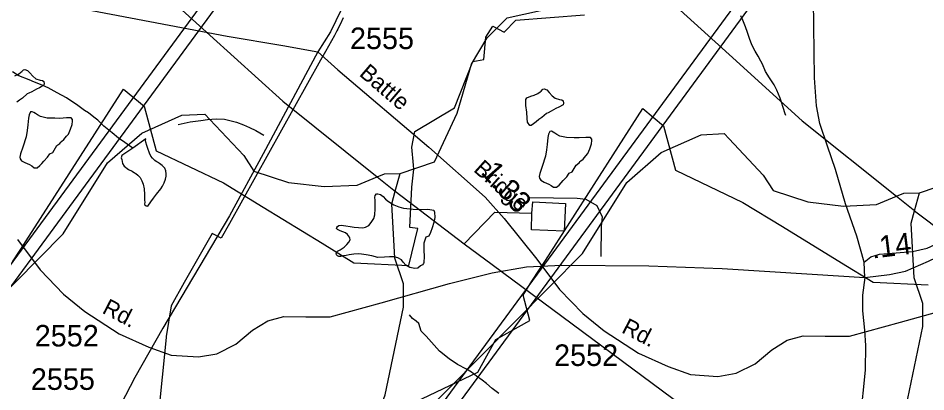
# Model space of a CAD drawing. Extents: x 2169602 to 2449496, y 721995 to 810662.
# Drawn here: x 2384193 to 2389464, y 779703 to 781870 of the extents above; entities that cross this region are included whole.
import ezdxf

# ---------------------------------------------------------------- set-up
doc = ezdxf.new("R2010")
doc.units = 0
doc.layers.add('Default', color=7, linetype='Continuous')

msp = doc.modelspace()

# ---------------------------------------------------------------- linework, layer by layer
at = {"layer": 'Default'}
for p, q in [((2384453.4, 782544.4), (2385306.4, 781771.5)), ((2387469.2, 782431.5), (2388322.2, 781658.7)), ((2386382.5, 780866.1), (2386411.1, 780968.7)), ((2386382.5, 780866.1), (2386783.7, 780560.2)), ((2389398.4, 780753.2), (2389426.9, 780855.9)), ((2389398.4, 780753.2), (2389799.5, 780447.4)), ((2386783.7, 780560.2), (2386945, 780440.9)), ((2386945, 780440.9), (2388243.3, 779480.7)), ((2389109.1, 780365.6), (2389105.6, 780454.6))]:
    msp.add_line(p, q, dxfattribs=at)
for points in [[(2385516.1, 794624.8), (2385508.5, 794499.5), (2385507.3, 794440.1), (2385504.9, 794341.8), (2385507.3, 794252), (2385509.7, 794129.4), (2386589.6, 784463), (2386562.5, 783723.6), (2379965, 774755.3), (2379098.1, 772209.8)], [(2385609.5, 794604.6), (2385600.6, 794401), (2385600.6, 794279.8), (2385602, 794189.7), (2386675.9, 784444.9), (2386646.9, 783712.3), (2380042.2, 774729.7), (2379098.1, 771950.4)], [(2388532, 794512), (2388524.3, 794386.7), (2388523.1, 794327.2), (2388520.7, 794229), (2388523.1, 794139.1), (2388525.5, 794016.6), (2389605.5, 784350.2), (2389578.3, 783610.7), (2382980.8, 774642.5), (2382114, 772097)], [(2388625.4, 794491.7), (2388616.4, 794288.1), (2388616.4, 794167), (2388617.8, 794076.8), (2389691.7, 784332), (2389662.7, 783599.5), (2383058, 774616.8), (2382114, 771837.6)], [(2386411.1, 780968.7), (2386611, 781036.8), (2386743.1, 781319.6), (2386825.1, 781603.3), (2386916.1, 781755.6), (2387032, 781871.3), (2387498.1, 781973.3), (2387920.1, 782715.9), (2387955.1, 782971.7)], [(2389426.9, 780855.9), (2389626.9, 780924), (2389758.9, 781206.8), (2389840.9, 781490.5), (2389932, 781642.8), (2390047.8, 781758.5), (2390513.9, 781860.5), (2390935.9, 782603.1), (2390970.9, 782858.9)], [(2386238.9, 782764.9), (2386228.2, 782673.7), (2386184.3, 782342.8), (2386132, 782083.1), (2386069.2, 781918.7), (2386006.4, 781789.9), (2385933.7, 781674.7)], [(2389105.6, 780454.6), (2389062.9, 780606.3), (2388996.8, 780793), (2388938.5, 780991.3), (2388891.8, 781127.5), (2388849.1, 781259.7), (2388829.6, 781360.9), (2388818, 781524.2), (2388804.4, 782580.3)], [(2382114, 782279.4), (2382154.6, 782273.7), (2382425.7, 782265.3), (2382733.3, 782252.7), (2383053.5, 782217.1), (2383325.5, 782177.4), (2383726.3, 782095.7), (2384069.5, 782020.3), (2384509, 781934.4), (2385405.8, 781764.8), (2385730.1, 781710.3), (2385933.7, 781674.7)], [(2384160.9, 780457.1), (2384203.9, 780524.2), (2384238.7, 780578), (2384804.4, 781457.9), (2384924.7, 781358.8), (2384993.7, 781101.1), (2385384.7, 780914), (2385614.7, 780774.4), (2385958.9, 780563.9), (2386142.2, 780450.6), (2386462.4, 780435.2), (2386512.9, 780650.4), (2386467.2, 780655.9), (2386478.4, 780888.8), (2386491.2, 780994.8), (2386488.9, 781017.3), (2386478.9, 781122.1), (2386497.2, 781211.8), (2386726.4, 781349.4), (2386832.4, 781618.7), (2386896.7, 781630.4), (2386908.2, 781760.3), (2386948.4, 781824.1), (2387015.9, 781789.3), (2387083.7, 781857.6), (2387482.2, 781889.3)], [(2384160.9, 780457.1), (2384203.9, 780524.2), (2384238.7, 780578), (2384804.4, 781457.9), (2384924.7, 781358.8), (2384993.7, 781101.1), (2385384.7, 780914), (2385614.7, 780774.4), (2385958.9, 780563.9), (2386142.2, 780450.6), (2386462.4, 780435.2), (2386512.9, 780650.4), (2386467.2, 780655.9), (2386478.4, 780888.8), (2386491.2, 780994.8), (2386488.9, 781017.3), (2386478.9, 781122.1), (2386497.2, 781211.8), (2386726.4, 781349.4), (2386832.4, 781618.7), (2386896.7, 781630.4), (2386908.2, 781760.3), (2386948.4, 781824.1), (2387015.9, 781789.3), (2387083.7, 781857.6), (2387482.2, 781889.3)], [(2386080.5, 781871.1), (2386062.7, 781833.3), (2386053.5, 781815.1), (2386049, 781805.6), (2386044, 781796.3), (2386029.5, 781768.6), (2385976.7, 781676.5), (2385949.5, 781625.1), (2385419.7, 780678.1), (2385372.2, 780594.1), (2385318.7, 780619.9), (2385157.5, 780335.8), (2385081.7, 780201.9), (2385052.5, 780024.3), (2385051.7, 780016.9), (2384981.7, 779327.2)], [(2386080.5, 781871.1), (2386062.7, 781833.3), (2386053.5, 781815.1), (2386049, 781805.6), (2386044, 781796.3), (2386029.5, 781768.6), (2385976.7, 781676.5), (2385949.5, 781625.1), (2385419.7, 780678.1), (2385372.2, 780594.1), (2385318.7, 780619.9), (2385157.5, 780335.8), (2385081.7, 780201.9), (2385052.5, 780024.3), (2385051.7, 780016.9), (2384981.7, 779327.2)], [(2388651.5, 781305.1), (2388647.2, 781315.1), (2388635.3, 781351), (2388625.1, 781383), (2388617.3, 781404.8), (2388608.9, 781428.8), (2388598.8, 781453), (2388592.9, 781462.8), (2388583, 781482.6), (2388556.6, 781522.7), (2388532.2, 781560.4), (2388514.5, 781602.5), (2388506.1, 781620.4), (2388490.3, 781648.3), (2388471.9, 781678.3), (2388453.6, 781714.3), (2388439.5, 781752.1), (2388427.4, 781786), (2388417.3, 781820), (2388401.1, 781858.1), (2388388.8, 781883.9)], [(2385306.4, 781771.5), (2385730.3, 781387.4), (2386277.6, 780949.7)], [(2385933.7, 781674.7), (2385615, 781082.2), (2385420.4, 780724.1), (2385032.2, 780072.7), (2384871.1, 779785.8), (2384574.9, 779216.2), (2384461.9, 779040.3), (2384386.6, 778948.1), (2384123.9, 778688.4), (2383843.5, 778389), (2383426, 777951.3), (2383260.7, 777769.1), (2383189.5, 777664.3), (2383036.7, 777438.2), (2382918.5, 777291.6), (2382638.1, 776977.4), (2382224.7, 776533.5), (2382114, 776418.5)], [(2385933.7, 781674.7), (2386048.5, 781570), (2386578, 781121.9), (2386905.5, 780830.8), (2387014.3, 780707.2), (2387204.8, 780472.6), (2387336.6, 780296.7), (2387471.6, 780156.4), (2387595.1, 780055.9), (2387796, 779926), (2387967.6, 779848.6), (2388097.3, 779802.5), (2388256.4, 779792), (2388363.1, 779810.9), (2388471.9, 779865.3), (2388569.3, 779947), (2388659.2, 780001.4), (2388751.3, 780026.6), (2388879, 780024.5), (2389021.3, 780024.5), (2389316.4, 780106.1), (2389714, 780217.1)], [(2388322.2, 781658.7), (2388746.1, 781274.6), (2389293.4, 780836.9)], [(2384857.8, 781116.6), (2384839.7, 781128.7), (2384811.6, 781148.8), (2384775.1, 781174.6), (2384739.2, 781204.4), (2384691.1, 781244.1), (2384655.2, 781277.9), (2384633, 781295.9), (2384600.8, 781319.8), (2384578.9, 781333.6), (2384538.9, 781363.3), (2384472.7, 781406.9), (2384418.5, 781436.6), (2384366.5, 781466.4), (2384322.4, 781484.5), (2384288.1, 781498.1), (2384255.9, 781511.9), (2384196.1, 781536), (2384159.8, 781557.7)], [(2384174, 781535.8), (2384193.9, 781545.8), (2384207.8, 781555.9), (2384213.6, 781559.9), (2384223.8, 781570.1), (2384231.8, 781571.7), (2384247.8, 781566), (2384259.9, 781552), (2384278, 781532.3), (2384296, 781518.2), (2384319.8, 781510.5), (2384333.9, 781508.4), (2384341.7, 781502.3), (2384344.2, 781488.6), (2384341.9, 781480.4), (2384316.3, 781466.5), (2384300.1, 781458.4), (2384272.2, 781442.3), (2384254.4, 781434), (2384244.3, 781429.9)], [(2387260.1, 781317), (2387233.9, 781293), (2387216.7, 781281), (2387200.7, 781268.8), (2387186.3, 781256.8), (2387172.4, 781246.7), (2387164.2, 781246.7), (2387150.4, 781266.7), (2387148.2, 781288.5), (2387146.1, 781324.6), (2387141.8, 781362.5), (2387140, 781384.7), (2387141.8, 781398.6), (2387147.6, 781406.7), (2387169.5, 781416.7), (2387189.8, 781423), (2387209.7, 781433), (2387223.6, 781443), (2387229.4, 781447), (2387239.6, 781457.2), (2387247.6, 781458.9), (2387263.6, 781453.2), (2387275.7, 781439.2), (2387293.8, 781419.5), (2387311.8, 781405.4), (2387335.6, 781397.7), (2387349.8, 781395.6), (2387357.5, 781389.5), (2387360, 781375.8), (2387357.8, 781367.6), (2387332.1, 781353.6), (2387315.9, 781345.5), (2387288, 781329.4), (2387270.2, 781321.2), (2387260.1, 781317)], [(2384244.3, 781429.9), (2384218.1, 781405.8), (2384200.9, 781393.8), (2384184.9, 781381.7)], [(2386499.5, 779643.9), (2386862.5, 779817.5), (2386967, 780006.6), (2387163.2, 780116.6), (2387124.5, 780263.2), (2387176.7, 780344.2), (2387219.7, 780411.4), (2387254.5, 780465.2), (2387820.2, 781345.1), (2387940.5, 781246), (2388009.5, 780988.2), (2388400.5, 780801.2), (2388630.5, 780661.6), (2388974.7, 780451.1), (2389158, 780337.7), (2389478.2, 780322.4)], [(2386499.5, 779643.9), (2386862.5, 779817.5), (2386967, 780006.6), (2387163.2, 780116.6), (2387124.5, 780263.2), (2387176.7, 780344.2), (2387219.7, 780411.4), (2387254.5, 780465.2), (2387820.2, 781345.1), (2387940.5, 781246), (2388009.5, 780988.2), (2388400.5, 780801.2), (2388630.5, 780661.6), (2388974.7, 780451.1), (2389158, 780337.7), (2389478.2, 780322.4)], [(2380374, 776578.3), (2380564, 776820.4), (2380613.1, 777160.6), (2380720.1, 777319.2), (2381427.1, 777724.6), (2381668, 777834.5), (2382042.1, 777941.7), (2382234, 777950.9), (2382592, 778120.7), (2382683.1, 778220.5), (2382932, 778395.9), (2383039, 778656.1), (2383137, 779106.8), (2383294.1, 779356.2), (2383377, 779390.6), (2383476, 779631.3), (2384455.1, 780618.4), (2384712, 781029.8), (2384911.1, 781202.8), (2385143.1, 781306.3), (2385277, 781313.4), (2385306.4, 781282.2)], [(2384394, 781090.9), (2384417.6, 781130.7), (2384435.6, 781142.9), (2384441.4, 781151), (2384445.3, 781154.8), (2384457.4, 781165.2), (2384473.4, 781185.1), (2384485.1, 781197.1), (2384497.2, 781225.3), (2384506.8, 781253.1), (2384508.8, 781273), (2384508.8, 781281.1), (2384500.8, 781291.3), (2384472.7, 781291), (2384435, 781288.7), (2384404.9, 781288.8), (2384360.8, 781290.5), (2384322.7, 781298.4), (2384304.8, 781308.4), (2384292.9, 781316.3), (2384282.9, 781322.2), (2384275.1, 781326.3), (2384264.8, 781326.2), (2384257, 781309.9), (2384252.7, 781289.9), (2384249.2, 781250.2), (2384245.6, 781217.9), (2384239.6, 781182), (2384219.3, 781122.1), (2384205.8, 781082), (2384202.1, 781063.9), (2384203.7, 781053.9), (2384211.9, 781042.1), (2384232, 781032.2), (2384258.1, 781020.1), (2384272, 781012.3), (2384286.2, 781002.5), (2384302.4, 781002.5), (2384318.3, 781014.3), (2384330, 781026.7), (2384342.1, 781040.7), (2384363.7, 781062.6), (2384377.6, 781082.8), (2384394, 781090.9)], [(2385121.4, 781252.6), (2385191.1, 781269), (2385253.1, 781277.1), (2385293.2, 781281.3), (2385343.1, 781285.7), (2385391, 781283.9), (2385460.1, 781265.7), (2385500.6, 781251.7), (2385536.4, 781236.1), (2385572.2, 781219), (2385618.8, 781191)], [(2385306.4, 781282.2), (2385503.1, 781072.7), (2385561, 780982.8), (2385762.1, 780916.5), (2385970, 780892.5), (2386162, 780901.7), (2386277.6, 780949.7)], [(2383389.8, 776465.5), (2383579.9, 776707.6), (2383628.9, 777047.8), (2383735.9, 777206.3), (2384442.9, 777611.8), (2384683.9, 777721.6), (2385057.9, 777828.8), (2385249.8, 777838.1), (2385607.8, 778007.8), (2385698.9, 778107.7), (2385947.8, 778283), (2386054.9, 778543.3), (2386152.9, 778993.9), (2386309.9, 779243.3), (2386392.8, 779277.8), (2386491.8, 779518.5), (2387470.9, 780505.6), (2387727.9, 780916.9), (2387927, 781090), (2388158.9, 781193.5), (2388292.8, 781200.6), (2388322.2, 781169.3)], [(2387409.8, 780978), (2387433.4, 781017.9), (2387451.5, 781030.1), (2387457.2, 781038.2), (2387461.1, 781042), (2387473.2, 781052.4), (2387489.2, 781072.2), (2387500.9, 781084.3), (2387513, 781112.5), (2387522.6, 781140.2), (2387524.7, 781160.2), (2387524.7, 781168.3), (2387516.7, 781178.5), (2387488.6, 781178.2), (2387450.8, 781175.9), (2387420.7, 781176), (2387376.6, 781177.7), (2387338.5, 781185.5), (2387320.6, 781195.5), (2387308.7, 781203.4), (2387298.7, 781209.4), (2387290.9, 781213.4), (2387280.7, 781213.3), (2387272.9, 781197.1), (2387268.6, 781177), (2387265.1, 781137.4), (2387261.4, 781105.1), (2387255.4, 781069.1), (2387235.1, 781009.3), (2387221.6, 780969.2), (2387217.9, 780951.1), (2387219.5, 780941.1), (2387227.7, 780929.3), (2387247.8, 780919.4), (2387273.9, 780907.3), (2387287.8, 780899.5), (2387302, 780889.6), (2387318.2, 780889.6), (2387334.2, 780901.4), (2387345.9, 780913.8), (2387358, 780927.8), (2387379.5, 780949.7), (2387393.4, 780969.9), (2387409.8, 780978)], [(2384857.8, 781116.6), (2384794, 781072.8), (2384791.9, 781060.5), (2384794, 781050.5), (2384796.2, 781038.7), (2384798.1, 781026.7), (2384808.1, 781010.6), (2384834.2, 780992.8), (2384854.5, 780982.8), (2384868.2, 780973.1), (2384876.4, 780969), (2384888.5, 780959.1), (2384900.6, 780945.1), (2384910.7, 780926.9), (2384918.5, 780907.1), (2384924.4, 780879.4), (2384926.7, 780847), (2384927.1, 780815.4), (2384929.3, 780801.2), (2384927.1, 780793), (2384926.9, 780789.4), (2384937.1, 780781.4), (2384945.1, 780779.3), (2384963.2, 780805.4), (2384978.7, 780825.4), (2384996.8, 780849.4), (2385020.6, 780879.5), (2385030.4, 780895.8), (2385040.7, 780913.7), (2385048.7, 780935.7), (2385052.4, 780953.7), (2385052.1, 780967.6), (2385050.3, 780983.7), (2385043.9, 780999.7), (2385030, 781015.6), (2385014.2, 781027.7), (2385001.9, 781033.6), (2384994.1, 781037.6), (2384985.7, 781043.3), (2384972, 781057.2), (2384964.2, 781069.3), (2384956.2, 781087.2), (2384945.5, 781113.1), (2384939.6, 781131), (2384933.6, 781151), (2384931.4, 781161.1), (2384933.6, 781169.2), (2384857.8, 781116.6)], [(2388322.2, 781169.3), (2388519, 780959.8), (2388576.8, 780870), (2388777.9, 780803.6), (2388985.9, 780779.7), (2389177.8, 780788.9), (2389293.4, 780836.9)], [(2386277.6, 780949.7), (2386320.1, 780967.3), (2386411.1, 780968.7)], [(2386277.6, 780949.7), (2386374.3, 780872.3), (2386382.5, 780866.1)], [(2385306.4, 776975.8), (2385329, 776998.6), (2385486.9, 777100.4), (2385884.9, 777508.8), (2385916.9, 777842.8), (2386016, 778044.2), (2386086.1, 779043.2), (2386325, 779684.6), (2386431, 780194.2), (2386431, 780328.6), (2386379.9, 780477.3), (2386362.1, 780792.7), (2386382.5, 780866.1)], [(2389293.4, 780836.9), (2389335.9, 780854.5), (2389426.9, 780855.9)], [(2386559.3, 780600.4), (2386553.7, 780582.2), (2386549.4, 780564.2), (2386548, 780524.3), (2386550.1, 780488.3), (2386548.2, 780452.4), (2386546, 780446.3), (2386540.4, 780438.2), (2386530.2, 780432.5), (2386514, 780420.3), (2386496.1, 780418.1), (2386467.8, 780424), (2386443.8, 780437.8), (2386428.3, 780454), (2386418.2, 780467.7), (2386398.1, 780479.6), (2386376.2, 780485.8), (2386349.7, 780485.7), (2386320, 780483.3), (2386281.8, 780481.4), (2386246.2, 780490.9), (2386214, 780496.9), (2386185.7, 780500.8), (2386169.9, 780502.8), (2386141.8, 780500.5), (2386114.1, 780496.6), (2386097.9, 780494.2), (2386081.9, 780490.5), (2386073.9, 780488.5), (2386066.3, 780488.1), (2386054.4, 780488.2), (2386047.9, 780490.4), (2386042.1, 780496.2), (2386040.1, 780504.2), (2386047.9, 780518), (2386062, 780526), (2386086, 780542.2), (2386102, 780556.5), (2386113.7, 780570.5), (2386119.9, 780584.6), (2386119.6, 780596.4), (2386117.8, 780600.3), (2386105.5, 780614.3), (2386093.2, 780624.3), (2386063.3, 780636.2), (2386047.7, 780644.2), (2386041.3, 780650), (2386043.4, 780656.2), (2386047.3, 780662.1), (2386055.5, 780668.1), (2386069.4, 780670.1), (2386095.5, 780666.1), (2386121.3, 780662.2), (2386143.6, 780658.5), (2386193.5, 780654.6), (2386209.5, 780656.6), (2386229.1, 780667), (2386243.1, 780684.8), (2386259.1, 780707.1), (2386265, 780728.9), (2386266.9, 780763.1), (2386266.5, 780787.1), (2386266.5, 780815.1), (2386264.6, 780829.2), (2386266.7, 780841.1), (2386274.7, 780851.2), (2386282.3, 780851.3), (2386296.6, 780847), (2386312.4, 780835.4), (2386326.8, 780819.4), (2386342.5, 780807.3), (2386374.5, 780787.4), (2386402.8, 780775.4), (2386430.7, 780767.5), (2386486.7, 780761.9), (2386536.5, 780760.1), (2386570.6, 780762.2), (2386582.7, 780760.4), (2386594.5, 780758.6), (2386606.4, 780756.4), (2386611, 780744.7), (2386612.8, 780714.5), (2386606.9, 780684.5), (2386597.2, 780654.4), (2386587.4, 780626.6), (2386577.5, 780604.6), (2386559.3, 780600.4)], [(2387165, 780829.1), (2387438.9, 780826), (2387488.6, 780819.7), (2387554, 780782.4), (2387585.1, 780717), (2387578.9, 780664.1), (2387575.8, 780486.6)], [(2387176.7, 780737.8), (2387182.4, 780803.8), (2387370.4, 780794.6), (2387363.1, 780634.8), (2387173.1, 780641.9), (2387176.7, 780737.8)], [(2389293.4, 780836.9), (2389390.1, 780759.5), (2389398.4, 780753.2)], [(2388322.2, 776862.9), (2388344.9, 776885.8), (2388502.8, 776987.6), (2388900.8, 777396), (2388932.8, 777730), (2389031.8, 777931.4), (2389101.9, 778930.4), (2389340.8, 779571.8), (2389446.8, 780081.3), (2389446.8, 780215.8), (2389395.8, 780364.5), (2389377.9, 780679.8), (2389398.4, 780753.2)], [(2386783.7, 780560.2), (2386960.8, 780745), (2387176.7, 780737.8)], [(2389105.6, 780454.6), (2389144.5, 780485.7), (2389195.1, 780501.2), (2389292.3, 780509), (2389385.6, 780516.8), (2389471.1, 780536.2), (2389564.4, 780579), (2389681, 780625.7), (2389813.2, 780691.8), (2389890.9, 780715.2), (2390002.2, 780719.1)], [(2389109.1, 780365.6), (2389252.4, 780382.3), (2389346.6, 780403.3), (2389478.4, 780459.8), (2389786.1, 780606.4)], [(2384188.9, 780585.5), (2384320.8, 780409.6), (2384455.8, 780269.2), (2384579.2, 780168.7), (2384780.1, 780038.9), (2384951.8, 779961.4), (2385081.5, 779915.3), (2385240.6, 779904.8), (2385347.3, 779923.7), (2385456.1, 779978.1), (2385553.4, 780059.8), (2385643.4, 780114.3), (2385735.5, 780139.4), (2385863.2, 780137.3), (2386005.5, 780137.3), (2386300.5, 780219), (2386698.2, 780330), (2386946.2, 780392.8), (2387145, 780428.4), (2387350.1, 780436.8), (2387854.4, 780432.6), (2388280.3, 780417.9), (2388803.5, 780384.4), (2389109.1, 780365.6)], [(2389109.1, 780365.6), (2389095.4, 780263), (2389095.4, 780172.9), (2389108, 780059.8), (2389114.3, 779971.9), (2389111.1, 779827.4), (2389081.8, 779542.5), (2389065.1, 779287), (2389030.6, 778864), (2389024.3, 778690.2), (2388998.1, 778424.2), (2388991.9, 778275.5), (2388970.9, 778177.1), (2388908.1, 778036.8), (2388742.8, 777808.5), (2388306.5, 777222.1), (2388082.5, 776905.9), (2387943.4, 776673.4), (2387723.6, 776260.8), (2387563.5, 776015.8), (2387500.8, 775879.7), (2387484, 775800.1), (2387498.1, 775747.7)], [(2386985, 779692.5), (2386945.1, 779722.1), (2386912.7, 779750.1), (2386886.6, 779769.9), (2386854.4, 779793.8), (2386824.7, 779815.8), (2386796.2, 779833.5), (2386744.3, 779861.6), (2386696.3, 779893.1), (2386639.9, 779939), (2386561.4, 780024.7), (2386533.7, 780054.5), (2386519.4, 780098.4), (2386505, 780112.3), (2386483.1, 780128.2), (2386465, 780150)]]:
    msp.add_lwpolyline(points, dxfattribs=at)

# ---------------------------------------------------------------- texts
for s, p in [('2555', (2386119.7, 781690.2)), ('2552', (2384289, 779965.5)), ('2552', (2387304.8, 779852.6)), ('2555', (2384266.6, 779713.9))]:
    msp.add_text(s, height=125, dxfattribs=at).set_placement(p)
for s, height, rotation, p in [('Battle', 95, 319.4558, (2386168.2, 781540.3)), ('Bridge', 95, 318.2073, (2386832.3, 780985.3)), ('1.33', 125, 311.1781, (2386875.2, 780973.4)), ('.14', 125, 6.957, (2389154.7, 780475.3)), ('Rd.', 95, 332.6254, (2384675.4, 780162.3)), ('Rd.', 95, 332.6254, (2387691.3, 780049.4))]:
    msp.add_text(s, height=height, rotation=rotation, dxfattribs=at).set_placement(p)

doc.saveas('drawing.dxf')
